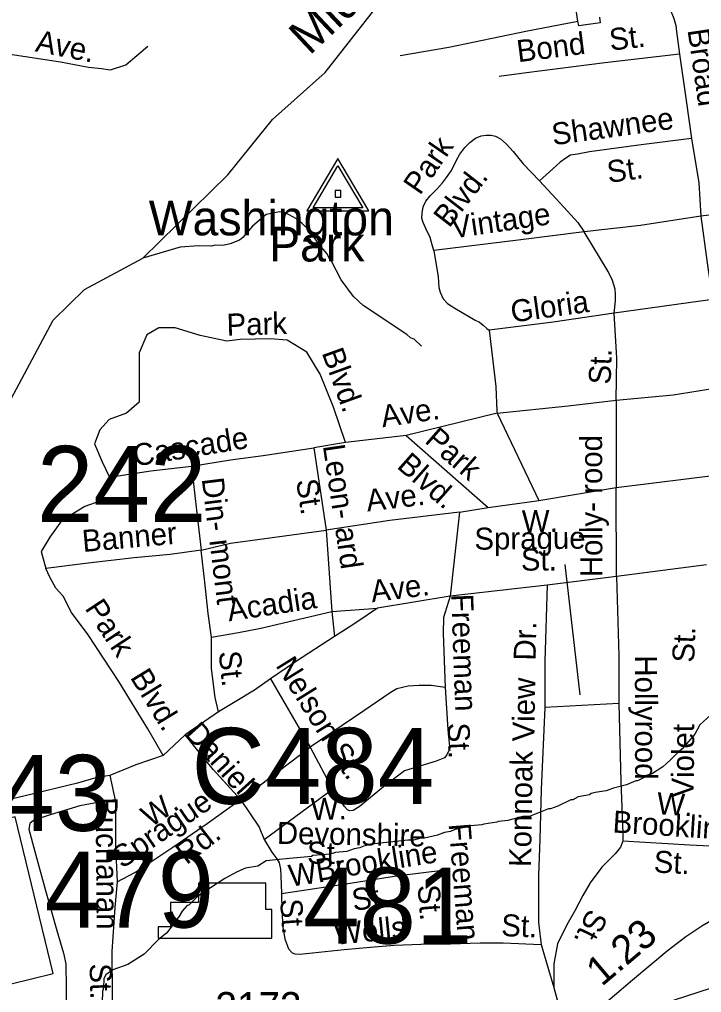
# Model space of a CAD drawing. Extents: x 1547597 to 1699558, y 810033 to 920809.
# Drawn here: x 1629607 to 1632554, y 845325 to 849529 of the extents above; entities that cross this region are included whole.
import ezdxf

# ---------------------------------------------------------------- set-up
doc = ezdxf.new("R2010")
doc.units = 0
for name, color, linetype in [('Exist Boundary Land Use Park Urban  Label', 7, 'Continuous'), ('Exist Cultural Shopping Center Building Footprint', 7, 'Continuous'), ('Exist Hydrographic Creek Single Shore', 7, 'Continuous'), ('Exist Hydrographic Creek Single Shore Label', 7, 'Continuous'), ('Exist Hydrographic Misc Water Feature', 7, 'Continuous'), ('Exist Road Non-System Type 51', 7, 'Continuous'), ('Exist Road Non-System Type 51 Label', 7, 'Continuous'), ('Exist Road Primary US Structure Non-Sys NCDOT Number Label', 7, 'Continuous'), ('Exist Road Secondary Mileage Hundredths English Label', 7, 'Continuous'), ('Exist Road Secondary Structure Culvert Number Label', 7, 'Continuous'), ('Exist Road Secondary Structure Standard Bridge Number Label', 7, 'Continuous'), ('Exist Road Secondary Type 51 Number Label', 7, 'Continuous'), ('Exist Road Secondary Type 51 Undivided 4 Lane Attributed', 7, 'Continuous'), ('Exist Survey Geodetic Marker CELL', 7, 'Continuous'), ('Exist Utilities Electrical Transmission Line', 7, 'Continuous')]:
    doc.layers.add(name, color=color, linetype=linetype)

msp = doc.modelspace()

# ---------------------------------------------------------------- linework, layer by layer
at = {"layer": 'Exist Cultural Shopping Center Building Footprint'}
for points in [[(1629588.2, 846084.1), (1628565.6, 845834.9), (1628613.3, 845639.1), (1629448.5, 845842.7), (1629565.9, 845361.1), (1629753.3, 845406.8)], [(1630671.2, 845797.1), (1630380.6, 845797.1), (1630380.6, 845714.1), (1630259.9, 845714.1), (1630259.9, 845608.3), (1630207.1, 845608.3), (1630207.1, 845559.2), (1630697.6, 845559.2), (1630697.6, 845683.9), (1630671.2, 845683.9)]]:
    msp.add_lwpolyline(points, close=True, dxfattribs=at)
at = {"layer": 'Exist Hydrographic Creek Single Shore'}
for points in [[(1630701.1, 849097), (1630928.8, 849299.8), (1631462.7, 849983.3), (1631753.6, 850218.7), (1631939.5, 850325.7)], [(1627645.6, 846730.9), (1627765.1, 846826.2), (1627962.3, 846981.9), (1628143.4, 847063.5), (1628213.2, 847090.1), (1628273, 847114.5), (1628312.9, 847120.6), (1628344.5, 847119.5), (1628388.2, 847102.3), (1628430.9, 847106.2), (1628500.6, 847139.4), (1628614.7, 847207), (1628711.1, 847245.7), (1628875.3, 847305.9), (1629250.8, 847495.6), (1629469.9, 847701.3), (1629752.8, 848230.6), (1629887.9, 848362.4), (1630139.9, 848498.5), (1630507.4, 848857.5), (1630701.1, 849097)], [(1639777.9, 843989.4), (1638758, 844518.9), (1638485, 844623), (1638168, 844668.8), (1637703.9, 844858.7), (1637498, 845092.7), (1637356.9, 845144.8), (1637072.9, 845124.3), (1636906, 845032.6), (1636378.9, 844915.2), (1635732.9, 844680.2), (1635497.4, 844667.4), (1635292.9, 844720.6), (1634628.9, 844937.6), (1634175.6, 845186.2), (1633880.8, 845376.5), (1633527.5, 845554.8), (1633368.4, 845583.5), (1633129.8, 845522.9), (1632911.4, 845446.3), (1632436.5, 845291.3), (1631850.8, 845054.7)]]:
    msp.add_lwpolyline(points, dxfattribs=at)
at = {"layer": 'Exist Hydrographic Misc Water Feature'}
for points in [[(1631344.3, 848117.7), (1631312.6, 848148), (1631296.7, 848154.1), (1631280.8, 848168.2), (1631091.8, 848293.7), (1631050.1, 848331.9), (1630996.7, 848404.3), (1630955.3, 848484.6), (1630943.4, 848500.7), (1630937.5, 848516.7), (1630901.8, 848557), (1630858.4, 848619.3), (1630828.5, 848647.5), (1630804.7, 848667.7), (1630757, 848694), (1630731, 848698.2), (1630673.4, 848686.7)], [(1630673.4, 848686.7), (1630614.5, 848635.8), (1630571.9, 848586.5), (1630557.8, 848575.7), (1630517.6, 848559.9), (1630485.5, 848553), (1630453.5, 848553.6), (1630437.4, 848549.8), (1630381.5, 848550.5), (1630301.4, 848545.7), (1630139.9, 848498.5)], [(1632593.8, 846524.8), (1632547.6, 846481.2), (1632525.3, 846441.4), (1632471, 846377.9), (1632446.8, 846358.1), (1632418.7, 846328.4), (1632386.5, 846300.6), (1632342.3, 846271), (1632278.1, 846239.6), (1632270.2, 846239.6), (1632230.1, 846222), (1632174.1, 846208.4), (1632142, 846196.7), (1632094, 846189.1), (1632078, 846185.2), (1632070, 846179.3), (1632021.9, 846169.7), (1631997.8, 846157.9), (1631989.9, 846157.9), (1631933.8, 846130.4), (1631901.7, 846118.7), (1631893.7, 846118.8), (1631813.6, 846087.4), (1631781.6, 846085.7), (1631717.5, 846068.2), (1631677.6, 846064.5), (1631669.6, 846060.6), (1631613.6, 846053), (1631605.5, 846049.1), (1631557.5, 846045.5), (1631485.5, 846028.1), (1631469.4, 846020.2), (1631443.5, 846016.4), (1631413.4, 846004.7), (1631357.4, 845991.2), (1631341.4, 845991.3), (1631309.4, 845983.5), (1631285.4, 845983.7), (1631141.4, 845966.9), (1631093.4, 845957.3), (1631077.4, 845949.4), (1631053.4, 845945.7), (1631021.3, 845933.9), (1630973.3, 845930.3), (1630949.3, 845922.5), (1630875.3, 845917.1), (1630869.3, 845913.1), (1630773.4, 845903.9), (1630715.3, 845897.5), (1630673.5, 845893.7), (1630637.9, 845870.5)], [(1630637.9, 845870.5), (1630584.6, 845862.3), (1630548.4, 845846.9), (1630494.1, 845817.6), (1630433.5, 845776.5), (1630411.4, 845764.8), (1630373, 845735.3), (1630340.6, 845703.8), (1630330.6, 845699.9), (1630310.3, 845676.2), (1630295.9, 845652.4), (1630275.6, 845628.7), (1630267.4, 845612.9), (1630243, 845581.2), (1630208.6, 845553.7), (1630145.8, 845490.6), (1630075.2, 845445.6), (1630010.9, 845422.5), (1629980.6, 845400.9), (1629972.4, 845385), (1629969.9, 845345.1), (1629965.7, 845329.1), (1629965.1, 845281.1)]]:
    msp.add_lwpolyline(points, dxfattribs=at)
at = {"layer": 'Exist Road Non-System Type 51'}
for p, q in [((1632601.7, 848319.2), (1632177.4, 848260.8)), ((1632185.9, 847883.7), (1632185.4, 847506.5)), ((1631671.2, 847827.8), (1631278, 847731.9)), ((1631671.2, 847827.8), (1631851.4, 847451.1)), ((1631278, 847731.9), (1631015.6, 847702)), ((1631278, 847731.9), (1631633, 847420.3)), ((1631015.6, 847702), (1630879.5, 847678)), ((1630879.5, 847678), (1630931.9, 847323.3)), ((1632185.4, 847506.5), (1632694.3, 847570.9)), ((1631851.4, 847451.1), (1632185.4, 847506.5)), ((1632186.9, 847122.9), (1632185.4, 847506.5)), ((1631633, 847420.3), (1631851.4, 847451.1)), ((1631508.8, 847400.2), (1631468.6, 847037.3)), ((1631508.8, 847400.2), (1631633, 847420.3)), ((1630931.9, 847323.3), (1630957.7, 846971.5)), ((1632575.7, 847172.9), (1632186.9, 847122.9)), ((1632186.9, 847122.9), (1631886.7, 847085.7)), ((1631886.7, 847085.7), (1631468.6, 847037.3)), ((1631468.6, 847037.3), (1631154.9, 846985.8)), ((1630957.7, 846971.5), (1631154.9, 846985.8)), ((1630957.7, 846971.5), (1630969.1, 846862.8)), ((1630691.8, 846679.8), (1630863.3, 846385.1)), ((1632197.6, 846573.9), (1631877.4, 846556.7)), ((1630467.5, 846537.4), (1630323, 846438.9)), ((1630323, 846438.9), (1630227.7, 846349.7)), ((1630863.3, 846385.1), (1630960, 846203.5)), ((1629997.5, 846262.9), (1630022.9, 846149)), ((1630665.2, 845985.6), (1630960, 846203.5))]:
    msp.add_line(p, q, dxfattribs=at)
for points in [[(1632256.2, 850189.5), (1632240.9, 850116.9), (1632252.4, 850017.4), (1632263.8, 849990.6), (1632275.7, 849960), (1632287.2, 849923.8), (1632304.5, 849869.6), (1632354.4, 849734.9), (1632415.9, 849580), (1632434.1, 849532.8), (1632442.8, 849503.4), (1632446.4, 849477.5), (1632458.8, 849379.2)], [(1629019, 849455.1), (1629140.9, 849440.6), (1629342.2, 849411.7), (1629567.8, 849379.5), (1629784.3, 849346.7), (1629906, 849323.1), (1629962.1, 849316.8), (1630000.9, 849311.4), (1630067.5, 849334), (1630162.6, 849414.5)], [(1632458.8, 849379.2), (1632136.5, 849342.1), (1631797.9, 849299.4), (1631679.7, 849283.2)], [(1632458.8, 849379.2), (1632487.8, 849178.9), (1632511.3, 849014.5)], [(1631397.9, 848531.5), (1631390.8, 848555.6), (1631381.2, 848587.7), (1631363.8, 848626), (1631352.3, 848652.1), (1631346.5, 848670.2), (1631346.9, 848692.2), (1631351.3, 848720.1), (1631363.6, 848743.9), (1631382.1, 848767.7), (1631412.5, 848797.1), (1631434.8, 848822.9), (1631453.1, 848846.5), (1631473.7, 848876.3), (1631494, 848919.1), (1631509.6, 848947.4), (1631531.2, 848975.4), (1631553.4, 848997), (1631577.8, 849016.7), (1631601.8, 849026.4), (1631623.9, 849030), (1631645.9, 849029.7), (1631663.8, 849025.4), (1631685.6, 849013.1), (1631711.4, 848990.6), (1631740.7, 848958.2), (1631783.9, 848905.5), (1631854.8, 848832.4)], [(1632511.3, 849014.5), (1632293, 848987.8), (1632070.7, 848957.3), (1632018.5, 848947.9), (1631988.3, 848942.5), (1631968.3, 848930.7), (1631943.9, 848913.2), (1631911.5, 848883.6), (1631854.8, 848832.4)], [(1632511.3, 849014.5), (1632542.4, 848824), (1632550.6, 848679.4)], [(1631854.8, 848832.4), (1631943.3, 848735.1), (1632019.8, 848651.9), (1632047.7, 848611.6)], [(1633096.9, 848755.1), (1632839.7, 848713.4), (1632550.6, 848679.4)], [(1632550.6, 848679.4), (1632289.9, 848639.7), (1632047.7, 848611.6)], [(1632550.6, 848679.4), (1632579, 848478), (1632601.7, 848319.2)], [(1632047.7, 848611.6), (1631773.5, 848577.8), (1631397.9, 848531.5)], [(1632177.4, 848260.8), (1632183, 848314.2), (1632183, 848340.9), (1632181.2, 848364), (1632170, 848401.7), (1632150.6, 848440), (1632047.7, 848611.6)], [(1631397.9, 848531.5), (1631416.6, 848417.3), (1631419.8, 848371.2), (1631425.6, 848351), (1631437.3, 848322.8), (1631456.9, 848302.6), (1631488.5, 848282.1), (1631575.7, 848230.7), (1631594.8, 848221), (1631610.9, 848208.4), (1631627, 848194.6), (1631636.2, 848187.1)], [(1632177.4, 848260.8), (1631913.9, 848221.1), (1631636.2, 848187.1)], [(1632185.9, 847883.7), (1632188.8, 848065.2), (1632177.4, 848260.8)], [(1631015.6, 847702), (1630964.3, 847854.7), (1630906.7, 847997.1), (1630849.1, 848092), (1630764.4, 848142.9), (1630689.9, 848149.6), (1630561.2, 848146.2), (1630503.6, 848139.5), (1630388.5, 848163.2), (1630280.1, 848197.1), (1630209, 848197.1), (1630158.2, 848166.6), (1630124.3, 848088.6), (1630124.3, 847963.2), (1630124.3, 847875.1), (1630070.1, 847827.6), (1629995.6, 847800.5), (1629954.9, 847756.4), (1629931.2, 847695.4), (1629965.1, 847617.5), (1629996.3, 847552.3)], [(1631636.2, 848187.1), (1631665.3, 847943.3), (1631670.2, 847836.3), (1631671.2, 847827.8)], [(1632185.9, 847883.7), (1632431.6, 847908.1), (1632647, 847942.1)], [(1631671.2, 847827.8), (1631977.4, 847859.9), (1632185.9, 847883.7)], [(1630350.7, 847599.1), (1630518.9, 847626.5), (1630660.5, 847645.4), (1630879.5, 847678)], [(1629996.3, 847552.3), (1630174.6, 847579.7), (1630350.7, 847599.1)], [(1630350.7, 847599.1), (1630371.8, 847408.8), (1630393.2, 847236.6)], [(1629996.3, 847552.3), (1629954.9, 847448), (1629890.6, 847424.2), (1629789, 847363.2), (1629738.2, 847292), (1629700.9, 847231), (1629721.2, 847156.5)], [(1631508.8, 847400.2), (1631208.3, 847364.9), (1630931.9, 847323.3)], [(1630393.2, 847236.6), (1630518.8, 847266.5), (1630667.1, 847287.1), (1630931.9, 847323.3)], [(1630393.2, 847236.6), (1630258.9, 847216.8), (1630102.9, 847202.9), (1629904.7, 847179.9), (1629721.2, 847156.5)], [(1630437.3, 846860.1), (1630422.8, 846962.3), (1630408.6, 847098.5), (1630393.2, 847236.6)], [(1630227.7, 846349.7), (1630161.6, 846464.7), (1630036.8, 846668.4), (1629904.1, 846870.2), (1629833, 846966.6), (1629795.7, 847037.8), (1629765.3, 847071.7), (1629738.2, 847119.2), (1629721.2, 847156.5)], [(1631963.2, 847174.7), (1632028.9, 846611.1)], [(1632186.9, 847122.9), (1632197.6, 846779.9), (1632197.6, 846573.9)], [(1631886.7, 847085.7), (1631877.4, 846757), (1631877.4, 846556.7)], [(1631468.6, 847037.3), (1631439.7, 846945.4), (1631438.7, 846877.4), (1631447, 846643.3)], [(1630437.3, 846860.1), (1630553.4, 846880.4), (1630650.9, 846899.6), (1630957.7, 846971.5)], [(1631154.9, 846985.8), (1631069.2, 846928.6), (1631032, 846902.9), (1630969.1, 846862.8)], [(1630467.5, 846537.4), (1630453.3, 846600.3), (1630437.2, 846724.3), (1630437.3, 846860.1)], [(1630969.1, 846862.8), (1630800.4, 846754.1), (1630691.8, 846679.8)], [(1630691.8, 846679.8), (1630622.5, 846631.7), (1630538.7, 846581.4), (1630467.5, 846537.4)], [(1631447, 846643.3), (1631386.5, 846651.1), (1631335, 846651.1), (1631286.4, 846648.3), (1631237.8, 846636.8), (1631209.2, 846619.7), (1631094.9, 846542.4), (1630863.3, 846385.1)], [(1631447, 846643.3), (1631458.3, 846461.2), (1631465, 846387.2), (1631462.8, 846371.2), (1631454.4, 846351.4), (1631444.4, 846339.4), (1631408.1, 846324.1), (1631271.4, 846283.3), (1631180.5, 846213.5), (1631075.3, 846127.1), (1631049, 846111.7), (1631032.9, 846109.8), (1631025, 846114), (1631011.3, 846128.2), (1630960, 846203.5)], [(1631877.4, 846556.7), (1631861.1, 846201.4), (1631855.4, 845986.9), (1631849.7, 845832.4), (1631849.7, 845752.3), (1631849.7, 845669.4), (1631849.7, 845629.3), (1631855.4, 845577.8), (1631861.1, 845532)], [(1632197.6, 846573.9), (1632206.2, 846236.3), (1632214.8, 846013.5), (1632214.3, 845979.5)], [(1630562.4, 846158.8), (1630444.6, 846288.5), (1630323, 846438.9)], [(1630562.4, 846158.8), (1630642.5, 846217.8), (1630863.3, 846385.1)], [(1630227.7, 846349.7), (1630109.6, 846308), (1629997.5, 846262.9)], [(1629997.5, 846262.9), (1629942, 846253.7), (1629857.6, 846229.4), (1629632.2, 846175), (1629302.1, 846096.3), (1629037.5, 846036.2), (1628766.2, 845974.6), (1628539.7, 845923.9), (1628392.4, 845874.8), (1628341.5, 845857.5), (1628228.9, 845826.6), (1628166.9, 845815.5), (1628095.4, 845801.3), (1628017.4, 845775.3), (1627930.5, 845749.8), (1627870, 845708.6), (1627811.9, 845652.9), (1627772.9, 845608.7), (1627748.4, 845535.3)], [(1630022.9, 846149), (1629953, 846148), (1629868.9, 846131.3), (1629740.4, 846093.2), (1629668.1, 846068.3), (1629651.8, 846054.6), (1629647.5, 846030.7), (1629674, 845934.3), (1629719.4, 845765.7), (1629768.7, 845593.2), (1629797.1, 845494.8), (1629808.4, 845448.7), (1629809, 845348.6), (1629809.3, 845253.9)], [(1630022.9, 846149), (1630022.1, 845959.1), (1630029.7, 845803)], [(1630029.7, 845803), (1630106.2, 845843.9), (1630269.7, 845953.4), (1630419, 846055.1), (1630562.4, 846158.8)], [(1630562.4, 846158.8), (1630642.4, 846039.2), (1630665.2, 845985.6)], [(1630665.2, 845985.6), (1630698.3, 845931.1), (1630719.9, 845902.6), (1630729.6, 845884.6), (1630735.2, 845858.5), (1630736.8, 845828.5), (1630739.5, 845752.4)], [(1632214.3, 845979.5), (1632204.2, 845952.6), (1632181.3, 845924), (1632124.1, 845866.7), (1632072.7, 845798.1), (1632041.2, 845743.7), (1632006.9, 845677.9), (1631972.6, 845617.9), (1631932.6, 845534.9), (1631915.4, 845449.1), (1631916.7, 845346.2)], [(1632763.6, 845949.2), (1632503.9, 845961.1), (1632214.3, 845979.5)], [(1630739.5, 845752.4), (1631018.1, 845794.1), (1631236.5, 845828.7), (1631446.8, 845855.5), (1631460.2, 845689.3), (1631469.9, 845535.2)], [(1630029.7, 845803), (1630018.9, 845692.8), (1630007, 845501.7), (1630008.2, 845313.8), (1630009.3, 844738.2)], [(1630739.5, 845752.4), (1630740.4, 845680.5), (1630745.3, 845606.4), (1630754.5, 845556.2), (1630769.9, 845514), (1630785.5, 845495.7), (1630797.4, 845491.6), (1630819.4, 845491.2), (1631009.7, 845510.3), (1631139.8, 845522.3), (1631227.8, 845528.9), (1631342, 845533.2), (1631469.9, 845535.2)], [(1631469.9, 845535.2), (1631597.8, 845539.2), (1631697.9, 845539.6), (1631861.1, 845532)], [(1631861.1, 845532), (1631881.1, 845463.4), (1631916.7, 845346.2)], [(1631916.7, 845346.2), (1631950.7, 845217.7), (1631954.6, 845204.5)]]:
    msp.add_lwpolyline(points, dxfattribs=at)
at = {"layer": 'Exist Road Secondary Type 51 Undivided 4 Lane Attributed'}
msp.add_lwpolyline([(1631069.9, 845128.2), (1631457.3, 845120.6), (1631600.1, 845114.4), (1631687.5, 845114.4), (1631742.9, 845114.4), (1631806.9, 845126.8), (1631913.5, 845155.7), (1631977.4, 845180.5), (1632035, 845207.4), (1632139.4, 845279.8), (1632256.7, 845379.1), (1632405.9, 845505.3), (1632486.9, 845567.3), (1632555.1, 845612.9), (1632627.6, 845654.2), (1632710.7, 845691.5), (1632767, 845713.2)], dxfattribs=at)
at = {"layer": 'Exist Survey Geodetic Marker CELL'}
for points in [[(1631117.2, 848702.9), (1630983.2, 848929), (1630849.7, 848702.9)], [(1631091.2, 848715), (1630875.7, 848715), (1630983.2, 848897.2)], [(1630995.5, 848761.6), (1630995.5, 848789.9), (1630971.3, 848789.9), (1630971.3, 848761.6)]]:
    msp.add_lwpolyline(points, close=True, dxfattribs=at)
at = {"layer": 'Exist Utilities Electrical Transmission Line'}
msp.add_line((1632019.9, 849521.8), (1632012.1, 849569), dxfattribs=at)
for points in [[(1632114.1, 849538.7), (1632115.8, 849514.6), (1632023.7, 849501.7), (1632019.9, 849521.8)], [(1631252.5, 849373.7), (1631462.9, 849409), (1631795.5, 849478.7), (1632019.9, 849521.8)]]:
    msp.add_lwpolyline(points, dxfattribs=at)

# ---------------------------------------------------------------- texts
at = {"layer": 'Exist Boundary Land Use Park Urban  Label'}
for s, p in [('Washington', (1630166, 848596.5)), ('Park', (1630686, 848483.7))]:
    msp.add_text(s, height=150, dxfattribs=at).set_placement(p)
at = {"layer": 'Exist Hydrographic Creek Single Shore Label'}
msp.add_text('Middle', height=150, rotation=43.2963, dxfattribs=at).set_placement((1630860.6, 849370.7))
at = {"layer": 'Exist Road Non-System Type 51 Label'}
for s, rotation, p in [('St.', 6.5619, (1632160.9, 849394.5)), ('Ave.', 348.7973, (1629672.5, 849392)), ('Bond', 7.1941, (1631761.9, 849344.4)), ('Broad', 278.2243, (1632493.4, 849484.2)), ('Shawnee', 7.8115, (1631913.6, 848985.4)), ('Park', 55.3199, (1631337.7, 848766.3)), ('St.', 7.8115, (1632152.4, 848822.9)), ('Blvd.', 52.2723, (1631464.1, 848625.1)), ('Vintage', 8.3375, (1631480.4, 848582.5)), ('Gloria', 7.9298, (1631736.4, 848219.4)), ('Park', 1.483, (1630503.4, 848163.1)), ('Blvd.', 289.8146, (1630912.5, 848089.6)), ('St.', 87.7447, (1632161.1, 847950.6)), ('Ave.', 8.3633, (1631176.1, 847766.7)), ('Park', 318.7321, (1631353.8, 847704.5)), ('Cascade', 9.2515, (1630106.7, 847597.6)), ('Holly- rood', 90.0906, (1632125.7, 847119.6)), ('Leon- ard', 278.409, (1630918.1, 847687.3)), ('Blvd.', 318.7321, (1631233.7, 847594.5)), ('Din- mont', 277.0614, (1630394.7, 847544.7)), ('St.', 278.5481, (1630802.4, 847537.7)), ('Ave.', 6.7038, (1631110.6, 847403)), ('W.', 0.6462, (1631778.5, 847313.5)), ('Banner', 5.0729, (1629882.2, 847228.1)), ('Sprague', 0.5762, (1631573.4, 847238)), ('St.', 0.1318, (1631774, 847147.9)), ('Ave.', 7.1831, (1631130.8, 847010.9)), ('Acadia', 8.5694, (1630512.3, 846928.5)), ('Park', 303.3432, (1629887.4, 846985)), ('Freeman', 272.0187, (1631472.5, 847046)), ('Dr.', 88.7662, (1631837.5, 846758.3)), ('St.', 87.7447, (1632522.3, 846749.1)), ('St.', 275.9725, (1630467.9, 846796.8)), ('Nelson', 301.8675, (1630711.8, 846738.2)), ('Hollyrood', 270.0906, (1632266.5, 846781.7)), ('Blvd.', 301.4889, (1630083.2, 846686.9)), ('View', 89.0963, (1631831.9, 846408.9)), ('Daniel', 311.98, (1630317.2, 846440.5)), ('St.', 272.0187, (1631456.7, 846489.2)), ('Violet', 89.5846, (1632520.3, 846166.8)), ('St.', 304.7707, (1630940.4, 846363.6)), ('Konnoak', 89.1303, (1631817.7, 845866.6)), ('Sprague', 34.2364, (1630051, 845857.8)), ('W.', 33.8201, (1630174.7, 846035.9)), ('W.', 1.3596, (1630866.9, 846069.7)), ('W.', 356.3464, (1632358.9, 846095.9)), ('Buchanan', 270.5536, (1629936.1, 846168.6)), ('Brookline', 356.3464, (1632168.2, 846016.6)), ('Rd.', 37.7888, (1630329.1, 845874.5)), ('Devonshire', 358.9423, (1630718.9, 845967.6)), ('Freeman', 274.6215, (1631461.3, 846052.9)), ('St.', 359.4524, (1630849.6, 845881.8)), ('Brookline', 8.9981, (1630895.7, 845805.8)), ('St.', 357.3808, (1632346.3, 845843.5)), ('W.', 8.5259, (1630778, 845781.6)), ('St.', 8.9981, (1631051.3, 845676.8)), ('St.', 274.6215, (1631327.4, 845787.3)), ('St.', 273.7799, (1630733.5, 845727.6)), ('St.', 357.5444, (1631687.4, 845569.1)), ('St.', 244.1184, (1632067.1, 845691.1)), ('Wells', 5.7458, (1630972.2, 845530.5)), ('St.', 271.6579, (1629910.1, 845449.6))]:
    msp.add_text(s, height=95, rotation=rotation, dxfattribs=at).set_placement(p)
at = {"layer": 'Exist Road Primary US Structure Non-Sys NCDOT Number Label'}
msp.add_text('H243', height=328.08, dxfattribs=at).set_placement((1628955, 846023.4))
at = {"layer": 'Exist Road Secondary Mileage Hundredths English Label'}
msp.add_text('1.23', height=125, rotation=40.2175, dxfattribs=at).set_placement((1632122.9, 845347.9))
at = {"layer": 'Exist Road Secondary Structure Culvert Number Label'}
msp.add_text('C484', height=328.08, dxfattribs=at).set_placement((1630350.8, 846140.1))
at = {"layer": 'Exist Road Secondary Structure Standard Bridge Number Label'}
for s, p in [('242', (1629683.1, 847358.5)), ('479', (1629716.8, 845605.5)), ('481', (1630832.5, 845536.4))]:
    msp.add_text(s, height=328.08, dxfattribs=at).set_placement(p)
at = {"layer": 'Exist Road Secondary Type 51 Number Label'}
msp.add_text('3173', height=125, dxfattribs=at).set_placement((1630454.5, 845201.8))

doc.saveas('drawing.dxf')
